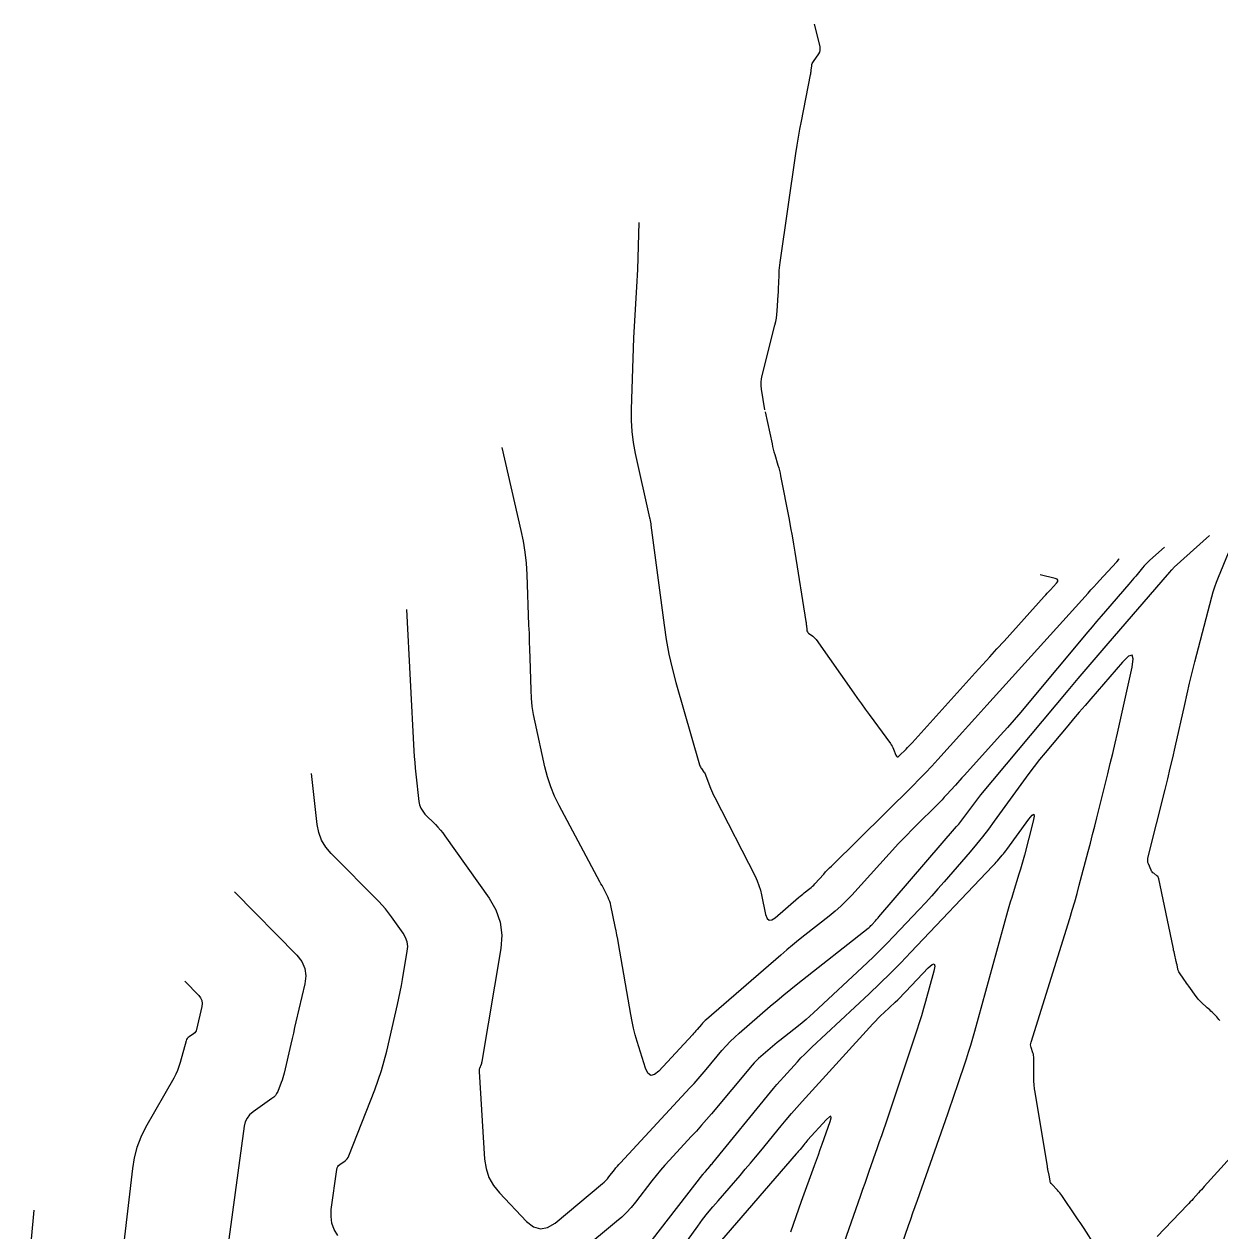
# Model space of a CAD drawing. Extents: x 1005228 to 1008882, y 1883389 to 1885754.
# Drawn here: x 1007100.5 to 1007307, y 1884352.9 to 1884561.2 of the extents above; entities that cross this region are included whole.
import ezdxf

# ---------------------------------------------------------------- set-up
doc = ezdxf.new("R2010")
doc.units = 0
doc.layers.add('C-ANNO-NOTE', color=7, linetype='Continuous')
doc.layers.add('S_BRIDGE', color=7, linetype='Continuous')

msp = doc.modelspace()

# ---------------------------------------------------------------- linework, layer by layer
at = {"layer": 'C-ANNO-NOTE'}
for points in [[(1007228.38, 1884494.66), (1007227.83, 1884498.22), (1007227.77, 1884498.81), (1007227.76, 1884499.4), (1007227.82, 1884499.99), (1007227.94, 1884500.57), (1007230.14, 1884509.28), (1007230.27, 1884509.88), (1007230.38, 1884510.48), (1007230.46, 1884511.09), (1007230.52, 1884511.71), (1007230.7, 1884514.46), (1007230.73, 1884514.93), (1007230.75, 1884515.4), (1007230.77, 1884515.86), (1007230.79, 1884516.33), (1007230.85, 1884518.2), (1007230.87, 1884518.67), (1007230.91, 1884519.14), (1007230.95, 1884519.6), (1007231.02, 1884520.07), (1007233.74, 1884538.9), (1007233.95, 1884540.31), (1007234.18, 1884541.71), (1007234.43, 1884543.11), (1007234.7, 1884544.5), (1007236.27, 1884552.48), (1007236.31, 1884552.67), (1007236.34, 1884552.87), (1007236.37, 1884553.06), (1007236.4, 1884553.26), (1007236.5, 1884554.05), (1007236.53, 1884554.24), (1007236.59, 1884554.42), (1007236.67, 1884554.6), (1007236.77, 1884554.77), (1007237.7, 1884556.12), (1007237.86, 1884556.41), (1007237.95, 1884556.71), (1007237.97, 1884557.02), (1007237.93, 1884557.35), (1007236.95, 1884561.24)], [(1007206.64, 1884526.97), (1007206.37, 1884518.84), (1007206.33, 1884517.86), (1007206.29, 1884516.87), (1007206.24, 1884515.89), (1007206.18, 1884514.91), (1007205.92, 1884510.99), (1007205.86, 1884510.01), (1007205.81, 1884509.02), (1007205.77, 1884508.04), (1007205.73, 1884507.06), (1007205.31, 1884494.68), (1007205.31, 1884492.78), (1007205.42, 1884490.88), (1007205.66, 1884489), (1007206.01, 1884487.12), (1007208.46, 1884476.01), (1007208.47, 1884475.96), (1007208.49, 1884475.91), (1007208.5, 1884475.87), (1007208.51, 1884475.82), (1007208.58, 1884475.6), (1007208.59, 1884475.57), (1007208.59, 1884475.54), (1007208.6, 1884475.51), (1007208.61, 1884475.48), (1007208.63, 1884475.36), (1007208.64, 1884475.33), (1007208.64, 1884475.3), (1007208.65, 1884475.27), (1007208.65, 1884475.24), (1007208.7, 1884474.95), (1007208.71, 1884474.89), (1007208.72, 1884474.83), (1007208.73, 1884474.77), (1007208.73, 1884474.71), (1007210.98, 1884457.45), (1007211.35, 1884454.95), (1007211.82, 1884452.46), (1007212.38, 1884450), (1007213.03, 1884447.56), (1007217.13, 1884433.31), (1007217.19, 1884433.14), (1007217.26, 1884432.97), (1007217.34, 1884432.82), (1007217.44, 1884432.67), (1007217.87, 1884432.09), (1007217.97, 1884431.94), (1007218.06, 1884431.79), (1007218.14, 1884431.63), (1007218.21, 1884431.46), (1007219.03, 1884429.3), (1007219.19, 1884428.88), (1007219.36, 1884428.47), (1007219.55, 1884428.07), (1007219.75, 1884427.67), (1007226.71, 1884414.09), (1007227.07, 1884413.31), (1007227.38, 1884412.51), (1007227.64, 1884411.7), (1007227.84, 1884410.86), (1007228.53, 1884407.49), (1007228.77, 1884406.82), (1007229.12, 1884406.51), (1007229.59, 1884406.54), (1007230.19, 1884406.93), (1007234.23, 1884410.43), (1007234.47, 1884410.63), (1007234.7, 1884410.83), (1007234.94, 1884411.02), (1007235.18, 1884411.21), (1007236.14, 1884411.97), (1007236.38, 1884412.16), (1007236.61, 1884412.37), (1007236.83, 1884412.58), (1007237.04, 1884412.8), (1007238.57, 1884414.48), (1007238.89, 1884414.83), (1007239.23, 1884415.18), (1007239.56, 1884415.52), (1007239.9, 1884415.86), (1007253.92, 1884429.72), (1007255.03, 1884430.84), (1007256.13, 1884431.97), (1007257.21, 1884433.12), (1007258.28, 1884434.28), (1007262.51, 1884438.97), (1007263.57, 1884440.14), (1007264.63, 1884441.31), (1007265.69, 1884442.48), (1007266.75, 1884443.65), (1007284.22, 1884462.99), (1007284.71, 1884463.53), (1007285.21, 1884464.08), (1007285.71, 1884464.62), (1007286.21, 1884465.17), (1007289.11, 1884468.33), (1007289.15, 1884468.38), (1007289.2, 1884468.43), (1007289.24, 1884468.48), (1007289.28, 1884468.53), (1007289.52, 1884468.82), (1007289.53, 1884468.82), (1007289.54, 1884468.83), (1007289.54, 1884468.84), (1007289.55, 1884468.85), (1007289.6, 1884468.89)], [(1007228.45, 1884494.26), (1007229.63, 1884488.75), (1007229.73, 1884488.29), (1007229.85, 1884487.83), (1007229.97, 1884487.37), (1007230.1, 1884486.91), (1007230.65, 1884485.09), (1007230.78, 1884484.63), (1007230.9, 1884484.17), (1007231.01, 1884483.71), (1007231.11, 1884483.24), (1007232.57, 1884475.7), (1007232.83, 1884474.28), (1007233.09, 1884472.86), (1007233.33, 1884471.45), (1007233.57, 1884470.03), (1007235.47, 1884458.09), (1007235.5, 1884457.91), (1007235.52, 1884457.73), (1007235.54, 1884457.55), (1007235.56, 1884457.37), (1007235.63, 1884456.65), (1007235.66, 1884456.47), (1007235.73, 1884456.32), (1007235.82, 1884456.19), (1007235.95, 1884456.07), (1007236.66, 1884455.56), (1007236.82, 1884455.43), (1007236.97, 1884455.29), (1007237.1, 1884455.14), (1007237.23, 1884454.98), (1007243.76, 1884445.71), (1007244.41, 1884444.78), (1007245.07, 1884443.87), (1007245.73, 1884442.95), (1007246.4, 1884442.04), (1007250.07, 1884437.02), (1007250.23, 1884436.79), (1007250.37, 1884436.55), (1007250.49, 1884436.3), (1007250.6, 1884436.05), (1007250.99, 1884435), (1007251.1, 1884434.8), (1007251.24, 1884434.71), (1007251.4, 1884434.73), (1007251.59, 1884434.87), (1007252.79, 1884436.06), (1007253.05, 1884436.32), (1007253.31, 1884436.59), (1007253.57, 1884436.86), (1007253.82, 1884437.14), (1007264.73, 1884449.21), (1007265.97, 1884450.58), (1007267.22, 1884451.96), (1007268.46, 1884453.34), (1007269.71, 1884454.71), (1007276.63, 1884462.38), (1007276.9, 1884462.67), (1007277.17, 1884462.97), (1007277.44, 1884463.26), (1007277.7, 1884463.55), (1007278.78, 1884464.73), (1007278.97, 1884464.99), (1007278.99, 1884465.21), (1007278.85, 1884465.38), (1007278.54, 1884465.5), (1007275.91, 1884466.12)], [(1007297.4, 1884470.93), (1007294.89, 1884468.66), (1007294.55, 1884468.35), (1007294.23, 1884468.02), (1007293.91, 1884467.68), (1007293.61, 1884467.33), (1007292.43, 1884465.92), (1007292.14, 1884465.56), (1007291.84, 1884465.21), (1007291.54, 1884464.86), (1007291.24, 1884464.51), (1007287.22, 1884459.87), (1007286.45, 1884458.98), (1007285.68, 1884458.09), (1007284.92, 1884457.19), (1007284.17, 1884456.29), (1007273.7, 1884443.76), (1007272.57, 1884442.42), (1007271.42, 1884441.09), (1007270.27, 1884439.77), (1007269.1, 1884438.47), (1007262.8, 1884431.5), (1007262.42, 1884431.08), (1007262.04, 1884430.66), (1007261.66, 1884430.24), (1007261.29, 1884429.82), (1007259.77, 1884428.14), (1007259.38, 1884427.72), (1007259, 1884427.31), (1007258.6, 1884426.91), (1007258.2, 1884426.5), (1007254.45, 1884422.8), (1007253.7, 1884422.04), (1007252.95, 1884421.27), (1007252.22, 1884420.5), (1007251.49, 1884419.72), (1007243.4, 1884410.85), (1007242.48, 1884409.88), (1007241.52, 1884408.95), (1007240.52, 1884408.06), (1007239.49, 1884407.21), (1007235.28, 1884403.9), (1007234.23, 1884403.07), (1007233.19, 1884402.22), (1007232.16, 1884401.36), (1007231.14, 1884400.49), (1007218.29, 1884389.38), (1007218.07, 1884389.18), (1007217.86, 1884388.97), (1007217.65, 1884388.75), (1007217.45, 1884388.52), (1007216.68, 1884387.6), (1007216.49, 1884387.37), (1007216.29, 1884387.14), (1007216.09, 1884386.92), (1007215.88, 1884386.7), (1007210.09, 1884380.45), (1007209.33, 1884379.83), (1007208.69, 1884379.71), (1007208.17, 1884380.09), (1007207.76, 1884380.98), (1007206.36, 1884385.55), (1007206.02, 1884386.7), (1007205.73, 1884387.85), (1007205.47, 1884389.02), (1007205.24, 1884390.19), (1007203.11, 1884402.49), (1007202.98, 1884403.22), (1007202.85, 1884403.95), (1007202.7, 1884404.68), (1007202.56, 1884405.41), (1007201.81, 1884409.02), (1007201.72, 1884409.39), (1007201.61, 1884409.75), (1007201.47, 1884410.1), (1007201.31, 1884410.44), (1007200.62, 1884411.79), (1007200.45, 1884412.13), (1007200.27, 1884412.47), (1007200.09, 1884412.81), (1007199.91, 1884413.14), (1007192.87, 1884426.33), (1007192.09, 1884427.92), (1007191.41, 1884429.56), (1007190.86, 1884431.24), (1007190.42, 1884432.96), (1007188.71, 1884440.68), (1007188.44, 1884442.05), (1007188.23, 1884443.43), (1007188.1, 1884444.82), (1007188.02, 1884446.22), (1007187.85, 1884451.83), (1007187.81, 1884453.23), (1007187.76, 1884454.64), (1007187.72, 1884456.04), (1007187.66, 1884457.44), (1007187.33, 1884466.2), (1007187.21, 1884468.13), (1007187, 1884470.03), (1007186.7, 1884471.93), (1007186.31, 1884473.82), (1007183.01, 1884488.15)], [(1007285.45, 1884350.28), (1007283.54, 1884353.25), (1007283.2, 1884353.77), (1007282.86, 1884354.28), (1007282.52, 1884354.79), (1007282.17, 1884355.3), (1007279.67, 1884358.96), (1007279.5, 1884359.2), (1007279.31, 1884359.44), (1007279.12, 1884359.66), (1007278.92, 1884359.88), (1007277.93, 1884360.92), (1007277.83, 1884361.05), (1007277.74, 1884361.19), (1007277.68, 1884361.34), (1007277.65, 1884361.5), (1007277.49, 1884362.47), (1007277.49, 1884362.49), (1007277.48, 1884362.51), (1007277.48, 1884362.53), (1007277.48, 1884362.55), (1007277.46, 1884362.63), (1007277.45, 1884362.65), (1007277.45, 1884362.66), (1007277.44, 1884362.68), (1007277.44, 1884362.7), (1007277.28, 1884363.45), (1007277.26, 1884363.59), (1007277.23, 1884363.72), (1007277.21, 1884363.85), (1007277.18, 1884363.98), (1007275.05, 1884376.78), (1007274.96, 1884377.41), (1007274.89, 1884378.05), (1007274.85, 1884378.68), (1007274.84, 1884379.32), (1007274.85, 1884382.67), (1007274.84, 1884382.91), (1007274.81, 1884383.14), (1007274.76, 1884383.37), (1007274.69, 1884383.6), (1007274.37, 1884384.51), (1007274.31, 1884384.74), (1007274.29, 1884384.97), (1007274.31, 1884385.2), (1007274.36, 1884385.43), (1007281.05, 1884406.78), (1007281.49, 1884408.22), (1007281.91, 1884409.66), (1007282.32, 1884411.11), (1007282.7, 1884412.56), (1007284.22, 1884418.37), (1007284.6, 1884419.83), (1007284.98, 1884421.28), (1007285.35, 1884422.74), (1007285.72, 1884424.2), (1007287.62, 1884431.79), (1007288.05, 1884433.54), (1007288.47, 1884435.29), (1007288.88, 1884437.05), (1007289.28, 1884438.81), (1007291.82, 1884450.22), (1007292.02, 1884451.66), (1007291.81, 1884452.28), (1007291.19, 1884452.08), (1007290.15, 1884451.06), (1007284.68, 1884444.74), (1007283.69, 1884443.59), (1007282.69, 1884442.43), (1007281.71, 1884441.26), (1007280.73, 1884440.09), (1007276.81, 1884435.41), (1007275.84, 1884434.23), (1007274.9, 1884433.03), (1007273.97, 1884431.82), (1007273.06, 1884430.59), (1007268, 1884423.6), (1007267, 1884422.24), (1007265.97, 1884420.92), (1007264.92, 1884419.61), (1007263.83, 1884418.32), (1007259.35, 1884413.12), (1007258.29, 1884411.9), (1007257.22, 1884410.71), (1007256.14, 1884409.52), (1007255.04, 1884408.35), (1007250.62, 1884403.68), (1007249.5, 1884402.53), (1007248.37, 1884401.39), (1007247.22, 1884400.26), (1007246.06, 1884399.16), (1007236.79, 1884390.5), (1007236.15, 1884389.92), (1007235.51, 1884389.36), (1007234.85, 1884388.8), (1007234.18, 1884388.26), (1007230.96, 1884385.73), (1007230.54, 1884385.4), (1007230.12, 1884385.06), (1007229.71, 1884384.72), (1007229.31, 1884384.37), (1007227.69, 1884382.97), (1007227.29, 1884382.61), (1007226.91, 1884382.24), (1007226.54, 1884381.85), (1007226.19, 1884381.45), (1007219.16, 1884373.07), (1007218.31, 1884372.07), (1007217.45, 1884371.08), (1007216.58, 1884370.1), (1007215.69, 1884369.13), (1007211.92, 1884365.07), (1007211.13, 1884364.2), (1007210.37, 1884363.32), (1007209.62, 1884362.42), (1007208.9, 1884361.5), (1007206.03, 1884357.81), (1007205.29, 1884356.9), (1007204.51, 1884356.05), (1007203.68, 1884355.23), (1007202.8, 1884354.46), (1007190.45, 1884344.2)], [(1007154.63, 1884352.03), (1007154.02, 1884353.08), (1007153.63, 1884354.18), (1007153.47, 1884355.34), (1007153.52, 1884356.56), (1007154.45, 1884363.46), (1007154.52, 1884363.72), (1007154.62, 1884363.95), (1007154.78, 1884364.15), (1007154.98, 1884364.33), (1007155.89, 1884364.96), (1007156.1, 1884365.13), (1007156.28, 1884365.32), (1007156.43, 1884365.54), (1007156.54, 1884365.79), (1007161.02, 1884377.22), (1007161.63, 1884378.86), (1007162.18, 1884380.52), (1007162.66, 1884382.2), (1007163.09, 1884383.89), (1007164.97, 1884391.96), (1007165.21, 1884393.04), (1007165.44, 1884394.12), (1007165.64, 1884395.21), (1007165.84, 1884396.29), (1007166.65, 1884401.13), (1007166.71, 1884401.97), (1007166.61, 1884402.76), (1007166.35, 1884403.53), (1007165.93, 1884404.25), (1007163.93, 1884407.07), (1007163.41, 1884407.76), (1007162.87, 1884408.44), (1007162.3, 1884409.09), (1007161.71, 1884409.71), (1007153.49, 1884418.04), (1007152.56, 1884419.14), (1007151.85, 1884420.34), (1007151.36, 1884421.65), (1007151.09, 1884423.05), (1007150.08, 1884431.82)], [(1007208.98, 1884351.36), (1007217.67, 1884362.57), (1007217.71, 1884362.62), (1007217.74, 1884362.66), (1007217.78, 1884362.71), (1007217.82, 1884362.75), (1007217.99, 1884362.93), (1007218.03, 1884362.97), (1007218.07, 1884363.01), (1007218.1, 1884363.06), (1007218.14, 1884363.1), (1007218.87, 1884363.97), (1007219, 1884364.13), (1007219.13, 1884364.29), (1007219.27, 1884364.45), (1007219.4, 1884364.61), (1007229.34, 1884376.78), (1007229.9, 1884377.46), (1007230.47, 1884378.13), (1007231.06, 1884378.79), (1007231.65, 1884379.45), (1007234.02, 1884382.06), (1007234.63, 1884382.71), (1007235.24, 1884383.34), (1007235.87, 1884383.96), (1007236.5, 1884384.57), (1007246.4, 1884393.81), (1007248.25, 1884395.56), (1007250.07, 1884397.34), (1007251.86, 1884399.15), (1007253.63, 1884400.99), (1007267.71, 1884415.84), (1007267.93, 1884416.07), (1007268.14, 1884416.3), (1007268.35, 1884416.54), (1007268.56, 1884416.77), (1007269.39, 1884417.73), (1007269.59, 1884417.97), (1007269.79, 1884418.22), (1007269.98, 1884418.47), (1007270.17, 1884418.72), (1007273.96, 1884423.96), (1007274.53, 1884424.66), (1007274.85, 1884424.83), (1007274.92, 1884424.47), (1007274.75, 1884423.59), (1007273.22, 1884417.74), (1007273, 1884416.92), (1007272.77, 1884416.11), (1007272.53, 1884415.29), (1007272.28, 1884414.48), (1007271.27, 1884411.25), (1007271.02, 1884410.44), (1007270.78, 1884409.62), (1007270.54, 1884408.81), (1007270.31, 1884407.99), (1007264.6, 1884387.28), (1007264.26, 1884386.08), (1007263.9, 1884384.88), (1007263.53, 1884383.68), (1007263.14, 1884382.49), (1007261.55, 1884377.74), (1007261.15, 1884376.56), (1007260.75, 1884375.37), (1007260.34, 1884374.19), (1007259.93, 1884373.01), (1007254.68, 1884358.12), (1007254.29, 1884357.03), (1007253.91, 1884355.93), (1007253.53, 1884354.83), (1007253.14, 1884353.74), (1007251.4, 1884348.73)], [(1007136.81, 1884411.42), (1007147.57, 1884400.45), (1007148.42, 1884399.36), (1007148.93, 1884398.18), (1007149.11, 1884396.9), (1007148.95, 1884395.53), (1007147.42, 1884388.95), (1007147.19, 1884387.98), (1007146.97, 1884387.02), (1007146.75, 1884386.05), (1007146.52, 1884385.08), (1007145.36, 1884380.09), (1007145.26, 1884379.68), (1007145.14, 1884379.28), (1007145.01, 1884378.89), (1007144.87, 1884378.5), (1007144.26, 1884376.95), (1007144.08, 1884376.58), (1007143.86, 1884376.25), (1007143.59, 1884375.95), (1007143.27, 1884375.69), (1007140.01, 1884373.42), (1007139.42, 1884372.92), (1007138.97, 1884372.34), (1007138.66, 1884371.67), (1007138.48, 1884370.92), (1007135.39, 1884348.03)], [(1007213.52, 1884349.12), (1007216.82, 1884353.67), (1007217.65, 1884354.8), (1007218.51, 1884355.9), (1007219.4, 1884356.99), (1007220.31, 1884358.06), (1007224.1, 1884362.44), (1007225.01, 1884363.49), (1007225.91, 1884364.55), (1007226.8, 1884365.61), (1007227.68, 1884366.68), (1007231.19, 1884370.98), (1007232.08, 1884372.05), (1007232.97, 1884373.11), (1007233.89, 1884374.15), (1007234.82, 1884375.18), (1007247.05, 1884388.61), (1007247.5, 1884389.09), (1007247.97, 1884389.57), (1007248.44, 1884390.04), (1007248.92, 1884390.5), (1007250.87, 1884392.32), (1007251.35, 1884392.78), (1007251.83, 1884393.24), (1007252.3, 1884393.71), (1007252.76, 1884394.19), (1007256.6, 1884398.25), (1007257.26, 1884398.84), (1007257.64, 1884398.95), (1007257.75, 1884398.56), (1007257.58, 1884397.7), (1007256.13, 1884392.47), (1007255.78, 1884391.23), (1007255.42, 1884389.99), (1007255.03, 1884388.76), (1007254.63, 1884387.54), (1007249.21, 1884371.31), (1007248.86, 1884370.28), (1007248.51, 1884369.25), (1007248.16, 1884368.22), (1007247.8, 1884367.19), (1007246.35, 1884363.09), (1007245.99, 1884362.07), (1007245.63, 1884361.04), (1007245.27, 1884360.02), (1007244.91, 1884358.99), (1007240.83, 1884347.25)], [(1007128.24, 1884395.95), (1007130.63, 1884393.51), (1007130.96, 1884393.08), (1007131.16, 1884392.62), (1007131.23, 1884392.12), (1007131.17, 1884391.58), (1007130.25, 1884387.6), (1007130.18, 1884387.39), (1007130.07, 1884387.2), (1007129.93, 1884387.03), (1007129.75, 1884386.89), (1007128.97, 1884386.39), (1007128.79, 1884386.25), (1007128.65, 1884386.08), (1007128.54, 1884385.9), (1007128.46, 1884385.68), (1007127.42, 1884381.92), (1007127.21, 1884381.23), (1007126.95, 1884380.55), (1007126.66, 1884379.89), (1007126.32, 1884379.25), (1007121.45, 1884370.68), (1007120.61, 1884369.01), (1007119.94, 1884367.28), (1007119.46, 1884365.49), (1007119.16, 1884363.65), (1007117.72, 1884350.83)], [(1007317.97, 1884375.58), (1007304.25, 1884360.49), (1007304.01, 1884360.23), (1007303.77, 1884359.97), (1007303.53, 1884359.7), (1007303.29, 1884359.44), (1007302.34, 1884358.38), (1007302.1, 1884358.12), (1007301.86, 1884357.85), (1007301.61, 1884357.59), (1007301.37, 1884357.33), (1007296.15, 1884351.86)], [(1007232.87, 1884352.67), (1007233.32, 1884354.01), (1007233.79, 1884355.34), (1007234.26, 1884356.68), (1007234.74, 1884358.01), (1007236.96, 1884364.12), (1007237.3, 1884365.05), (1007237.63, 1884365.98), (1007237.96, 1884366.91), (1007238.29, 1884367.84), (1007239.66, 1884371.72), (1007239.85, 1884372.38), (1007239.81, 1884372.66), (1007239.54, 1884372.56), (1007239.05, 1884372.09), (1007235.78, 1884368.5), (1007235.61, 1884368.31), (1007235.44, 1884368.11), (1007235.28, 1884367.92), (1007235.11, 1884367.72), (1007234.47, 1884366.93), (1007234.3, 1884366.73), (1007234.14, 1884366.54), (1007233.97, 1884366.34), (1007233.81, 1884366.15), (1007219.79, 1884349.99)], [(1007100.47, 1884337.65), (1007102.2, 1884356.43)]]:
    msp.add_lwpolyline(points, dxfattribs=at)
at = {"layer": 'S_BRIDGE'}
for points in [[(1007166.51, 1884460.14), (1007167.79, 1884435.75), (1007167.85, 1884434.75), (1007167.92, 1884433.74), (1007168.01, 1884432.74), (1007168.12, 1884431.74), (1007168.66, 1884427.02), (1007168.78, 1884426.4), (1007168.99, 1884425.84), (1007169.3, 1884425.31), (1007169.7, 1884424.83), (1007171.5, 1884423.01), (1007171.94, 1884422.55), (1007172.36, 1884422.07), (1007172.76, 1884421.57), (1007173.14, 1884421.06), (1007180.79, 1884410.29), (1007181.96, 1884408.27), (1007182.69, 1884406.15), (1007182.96, 1884403.93), (1007182.79, 1884401.6), (1007179.52, 1884382.09), (1007179.51, 1884382.05), (1007179.5, 1884382.01), (1007179.49, 1884381.97), (1007179.48, 1884381.93), (1007179.45, 1884381.77), (1007179.44, 1884381.73), (1007179.43, 1884381.69), (1007179.41, 1884381.65), (1007179.4, 1884381.61), (1007179.12, 1884380.91), (1007179.08, 1884380.78), (1007179.05, 1884380.64), (1007179.04, 1884380.51), (1007179.04, 1884380.37), (1007180, 1884365.24), (1007180.24, 1884363.61), (1007180.75, 1884362.1), (1007181.52, 1884360.69), (1007182.55, 1884359.41), (1007187.22, 1884354.5), (1007188.41, 1884353.56), (1007189.62, 1884353.2), (1007190.88, 1884353.42), (1007192.16, 1884354.21), (1007200.36, 1884361.02), (1007200.65, 1884361.28), (1007200.94, 1884361.56), (1007201.2, 1884361.85), (1007201.45, 1884362.16), (1007202.43, 1884363.41), (1007202.67, 1884363.72), (1007202.93, 1884364.03), (1007203.19, 1884364.33), (1007203.46, 1884364.62), (1007215.44, 1884377.54), (1007216.16, 1884378.32), (1007216.86, 1884379.12), (1007217.56, 1884379.92), (1007218.25, 1884380.73), (1007220.99, 1884384), (1007221.69, 1884384.8), (1007222.42, 1884385.57), (1007223.18, 1884386.31), (1007223.97, 1884387.02), (1007229.32, 1884391.65), (1007230.49, 1884392.65), (1007231.67, 1884393.63), (1007232.86, 1884394.6), (1007234.06, 1884395.56), (1007246.21, 1884405.11), (1007246.39, 1884405.26), (1007246.56, 1884405.41), (1007246.72, 1884405.56), (1007246.88, 1884405.73), (1007247.49, 1884406.4), (1007247.64, 1884406.57), (1007247.79, 1884406.74), (1007247.94, 1884406.91), (1007248.09, 1884407.08), (1007261.51, 1884422.66), (1007261.88, 1884423.1), (1007262.24, 1884423.55), (1007262.59, 1884424), (1007262.94, 1884424.47), (1007264.29, 1884426.33), (1007264.63, 1884426.79), (1007264.98, 1884427.25), (1007265.33, 1884427.7), (1007265.7, 1884428.15), (1007280.77, 1884446.18), (1007282.48, 1884448.22), (1007284.2, 1884450.25), (1007285.93, 1884452.27), (1007287.66, 1884454.28), (1007297.92, 1884466.12), (1007298.01, 1884466.23), (1007298.11, 1884466.34), (1007298.21, 1884466.46), (1007298.3, 1884466.57), (1007298.68, 1884467.02), (1007298.78, 1884467.14), (1007298.88, 1884467.24), (1007298.98, 1884467.35), (1007299.09, 1884467.45), (1007305.19, 1884472.96)], [(1007306.99, 1884389.16), (1007306.81, 1884389.38), (1007306.63, 1884389.6), (1007306.43, 1884389.8), (1007305.62, 1884390.6), (1007305.41, 1884390.8), (1007305.21, 1884391), (1007305, 1884391.2), (1007304.79, 1884391.39), (1007303.76, 1884392.34), (1007303.52, 1884392.57), (1007303.3, 1884392.81), (1007303.09, 1884393.06), (1007302.89, 1884393.32), (1007301.6, 1884395.1), (1007301.41, 1884395.37), (1007301.23, 1884395.63), (1007301.04, 1884395.9), (1007300.86, 1884396.16), (1007299.9, 1884397.58), (1007299.85, 1884397.68), (1007299.8, 1884397.78), (1007299.76, 1884397.89), (1007299.73, 1884398), (1007299.63, 1884398.53), (1007299.62, 1884398.6), (1007299.6, 1884398.67), (1007299.59, 1884398.74), (1007299.57, 1884398.81), (1007299.49, 1884399.09), (1007299.47, 1884399.16), (1007299.46, 1884399.23), (1007299.44, 1884399.3), (1007299.42, 1884399.37), (1007299.11, 1884400.78), (1007299.05, 1884401.04), (1007298.99, 1884401.3), (1007298.94, 1884401.56), (1007298.88, 1884401.82), (1007296.45, 1884413.64), (1007296.4, 1884413.81), (1007296.33, 1884413.95), (1007296.23, 1884414.08), (1007296.1, 1884414.19), (1007295.54, 1884414.6), (1007295.4, 1884414.71), (1007295.29, 1884414.83), (1007295.19, 1884414.97), (1007295.12, 1884415.12), (1007294.63, 1884416.22), (1007294.55, 1884416.46), (1007294.51, 1884416.7), (1007294.51, 1884416.95), (1007294.55, 1884417.2), (1007297.52, 1884429.06), (1007297.97, 1884430.89), (1007298.41, 1884432.73), (1007298.84, 1884434.56), (1007299.26, 1884436.4), (1007300.9, 1884443.77), (1007301.32, 1884445.61), (1007301.75, 1884447.44), (1007302.2, 1884449.27), (1007302.67, 1884451.1), (1007305.59, 1884462.35), (1007305.83, 1884463.2), (1007306.1, 1884464.05), (1007306.4, 1884464.89), (1007306.72, 1884465.71), (1007308.48, 1884469.94)]]:
    msp.add_lwpolyline(points, dxfattribs=at)

doc.saveas('drawing.dxf')
